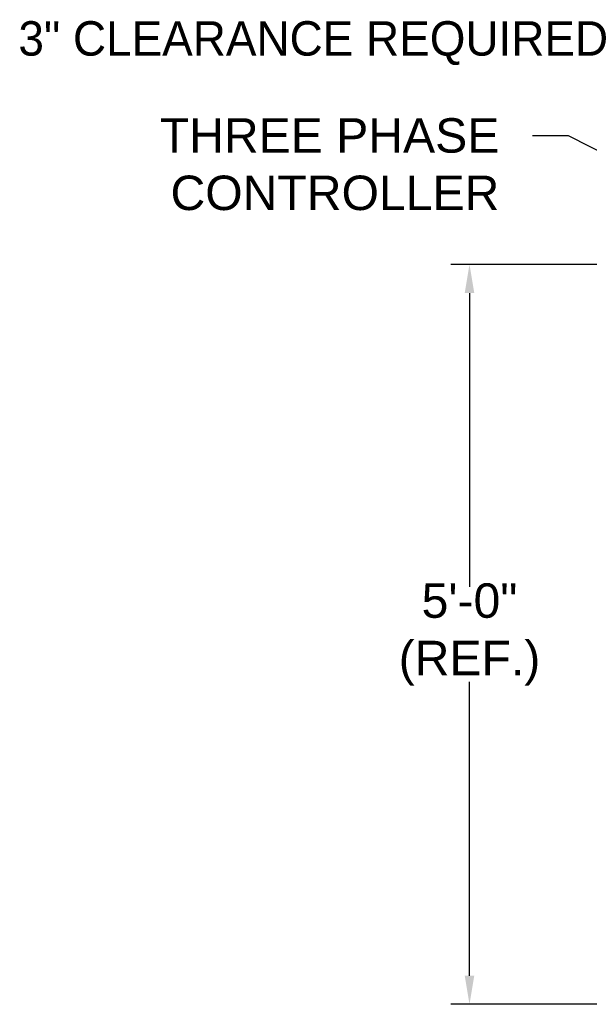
# Model space of a CAD drawing. Header units: inches. Extents: x 218.9 to 312.4, y 214.8 to 247.8.
# Tile 279 of 319: x 272.7 to 274.2, y 240.1 to 242.8. Entities that reach past the tile are written whole.
import ezdxf
from ezdxf import colors
from ezdxf.entities.mleader import LeaderData, LeaderLine
from ezdxf.math import Vec2, Vec3

# ---------------------------------------------------------------- set-up
doc = ezdxf.new("R2010")
doc.units = ezdxf.units.IN
doc.header["$LTSCALE"] = 0.25
doc.header["$MEASUREMENT"] = 0
doc.layers.add('ANNOTATIONS', color=1, linetype='Continuous')
doc.styles.add('ARIAL', font='arial.ttf', dxfattribs={"height": 0.09375})

msp = doc.modelspace()

# ---------------------------------------------------------------- linework, layer by layer
at = {"layer": 'ANNOTATIONS'}
for p, q in [((274.8872, 242.11778), (273.83625, 242.11778)), ((273.88735, 242.04012), (273.88735, 241.2397)), ((273.88735, 240.18115), (273.88735, 240.98118)), ((275.41758, 240.10348), (273.83625, 240.10348))]:
    msp.add_line(p, q, dxfattribs=at)
for points in [[(273.90029, 242.04012), (273.8744, 242.04012), (273.88735, 242.11778)], [(273.90029, 240.18115), (273.8744, 240.18115), (273.88735, 240.10348)]]:
    msp.add_solid(points, dxfattribs=at)

# ---------------------------------------------------------------- texts
at = {"layer": 'ANNOTATIONS', "char_height": 0.09375, "style": 'ARIAL'}
for s, insert, attachment_point in [('3" CLEARANCE REQUIRED', (272.65936, 242.72037), 4), ('5\'-0"\\P(REF.)', (273.88735, 241.11044), 5)]:
    msp.add_mtext(s, dxfattribs=dict(at, insert=insert, attachment_point=attachment_point))

# ---------------------------------------------------------------- leaders
at = {"layer": 'ANNOTATIONS'}
ml = msp.add_multileader_mtext('Standard', dxfattribs=at)
ml.set_content('THREE PHASE\\PCONTROLLER', color=256, style='ARIAL')
ml.set_leader_properties()
ml.build(insert=Vec2(0, 0))
ml.multileader.update_dxf_attribs({"dogleg_length": 0.36, "arrow_head_size": 0.09375})
ctx = ml.context
ctx.base_point, ctx.char_height, ctx.arrow_head_size, ctx.landing_gap_size, ctx.plane_origin = Vec3(272.96435, 242.46833), 0.09375, 0.09375, 0.09, Vec3(275.14045, 242.17136)
ctx.text_align_type = 2
notes = []
notes.append((ctx, [(0, (1, 1, 0), (274.15646, 242.46833), (-1, 0), 0.09796, [(0, [(274.66587, 242.21007)], 0, [])])]))
ctx.mtext.insert, ctx.mtext.alignment, ctx.mtext.flow_direction = Vec3(273.96851, 242.516), 3, 5
for ctx, leaders in notes:
    for number, flags, end, landing, length, lines in leaders:
        leader = LeaderData()
        leader.index, (leader.has_last_leader_line, leader.has_dogleg_vector, leader.attachment_direction) = number, flags
        leader.last_leader_point, leader.dogleg_vector, leader.dogleg_length = Vec3(end), Vec3(landing), length
        for number, points, colour, breaks in lines:
            line = LeaderLine()
            line.index, line.vertices, line.color, line.breaks = number, Vec3.list(points), colors.encode_raw_color(colour), breaks
            leader.lines.append(line)
        ctx.leaders.append(leader)

doc.saveas('drawing.dxf')
